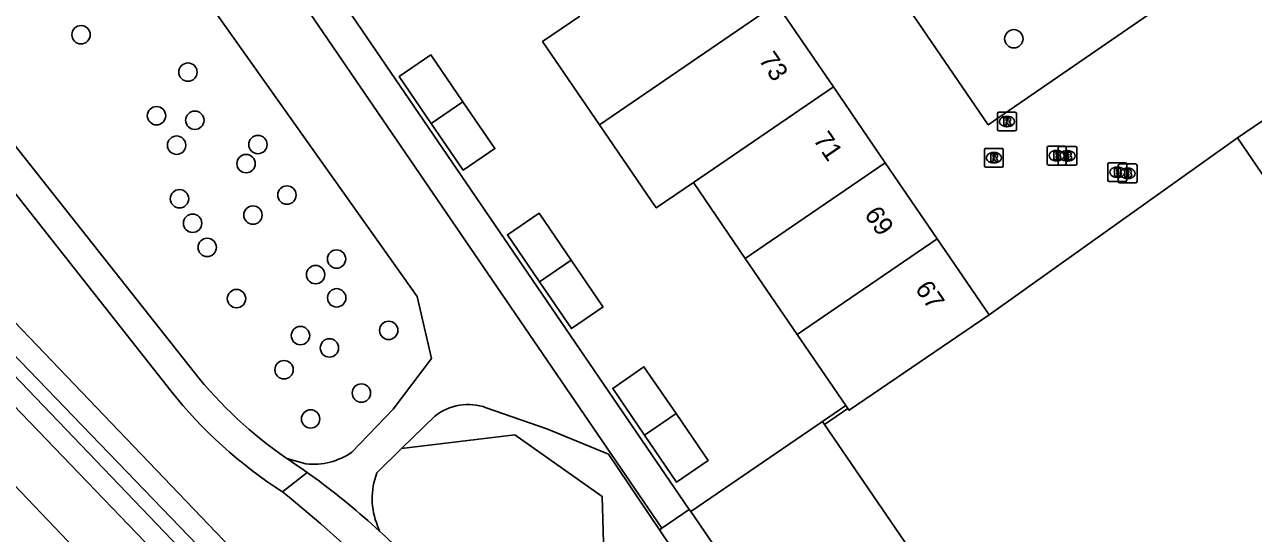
# Model space of a CAD drawing. Extents: x 155275 to 156263, y 382654 to 383635.
# Drawn here: x 155429.2 to 155494.7, y 382926 to 382953 of the extents above; entities that cross this region are included whole.
import ezdxf

# ---------------------------------------------------------------- set-up
doc = ezdxf.new("R2010")
doc.units = 0
for name, color, linetype in [('IMGEO_Boom', 7, 'Continuous'), ('IMGEO_Brandkraan', 7, 'Continuous'), ('IMGEO_Erf', 7, 'Continuous'), ('IMGEO_Fietspad_gesloten', 7, 'Continuous'), ('IMGEO_Groenvoorziening', 7, 'Continuous'), ('IMGEO_Muur', 7, 'Continuous'), ('IMGEO_Pand', 7, 'Continuous'), ('IMGEO_Pand_nummerreeks', 7, 'Continuous'), ('IMGEO_Rioolput', 7, 'Continuous'), ('IMGEO_Voetpad_halfverhard', 7, 'Continuous'), ('IMGEO_Voetpad_open', 7, 'Continuous'), ('IMGEO_Waterloop', 7, 'Continuous')]:
    doc.layers.add(name, color=color, linetype=linetype)

msp = doc.modelspace()

# ---------------------------------------------------------------- linework, layer by layer
at = {"layer": 'IMGEO_Boom'}
for centre in [(155432.24, 382952.505), (155481.902, 382952.289), (155437.931, 382950.514), (155436.258, 382948.196), (155438.298, 382947.953), (155437.327, 382946.625), (155441.655, 382946.66), (155441.029, 382945.641), (155437.482, 382943.771), (155443.2, 382943.968), (155438.179, 382942.47), (155441.394, 382942.901), (155438.956, 382941.179), (155445.842, 382940.562), (155444.725, 382939.731), (155440.517, 382938.455), (155445.851, 382938.496), (155443.923, 382936.486), (155448.619, 382936.765), (155445.466, 382935.829), (155443.05, 382934.666), (155447.166, 382933.425), (155444.463, 382932.047)]:
    msp.add_circle(centre, 0.489, dxfattribs=at)
at = {"layer": 'IMGEO_Brandkraan'}
for p, q in [((155483.68, 382945.642), (155483.68, 382946.494)), ((155483.755, 382946.568), (155484.607, 382946.568)), ((155484.168, 382946.348), (155484.193, 382946.348)), ((155484.259, 382945.63), (155484.259, 382946.482)), ((155484.334, 382946.556), (155485.186, 382946.556)), ((155484.681, 382946.494), (155484.681, 382945.642)), ((155484.747, 382946.336), (155484.772, 382946.336)), ((155485.26, 382946.482), (155485.26, 382945.63)), ((155484.607, 382945.568), (155483.755, 382945.568)), ((155484.191, 382945.788), (155484.166, 382945.788)), ((155485.186, 382945.556), (155484.334, 382945.556)), ((155484.77, 382945.776), (155484.745, 382945.776)), ((155486.91, 382944.757), (155486.91, 382945.609)), ((155486.985, 382945.683), (155487.837, 382945.683)), ((155487.398, 382945.463), (155487.423, 382945.463)), ((155487.462, 382944.697), (155487.462, 382945.549)), ((155487.537, 382945.623), (155488.389, 382945.623)), ((155487.911, 382945.609), (155487.911, 382944.757)), ((155487.95, 382945.403), (155487.975, 382945.403)), ((155488.463, 382945.549), (155488.463, 382944.697)), ((155487.421, 382944.903), (155487.396, 382944.903)), ((155487.973, 382944.843), (155487.948, 382944.843)), ((155487.837, 382944.683), (155486.985, 382944.683)), ((155488.389, 382944.623), (155487.537, 382944.623))]:
    msp.add_line(p, q, dxfattribs=at)
for points in [[(155483.68, 382945.642), (155483.68, 382946.494)], [(155483.755, 382946.568), (155484.607, 382946.568)], [(155484.028, 382946.268), (155484.028, 382945.868), (155484.241, 382945.868)], [(155484.259, 382946.268), (155484.028, 382946.268)], [(155484.207, 382946.187), (155484.153, 382946.187), (155484.153, 382946.111)], [(155484.153, 382946.111), (155484.206, 382946.111)], [(155484.259, 382945.63), (155484.259, 382946.482)], [(155484.334, 382946.556), (155485.186, 382946.556)], [(155484.607, 382946.256), (155484.607, 382945.856), (155484.82, 382945.856)], [(155484.838, 382946.256), (155484.607, 382946.256)], [(155484.681, 382946.494), (155484.681, 382945.642)], [(155484.786, 382946.175), (155484.732, 382946.175), (155484.732, 382946.099)], [(155484.732, 382946.099), (155484.785, 382946.099)], [(155485.26, 382946.482), (155485.26, 382945.63)], [(155484.607, 382945.568), (155483.755, 382945.568)], [(155484.215, 382946.035), (155484.153, 382946.035), (155484.153, 382945.954)], [(155484.153, 382945.954), (155484.215, 382945.954)], [(155485.186, 382945.556), (155484.334, 382945.556)], [(155484.794, 382946.023), (155484.732, 382946.023), (155484.732, 382945.942)], [(155484.732, 382945.942), (155484.794, 382945.942)], [(155486.91, 382944.757), (155486.91, 382945.609)], [(155486.985, 382945.683), (155487.837, 382945.683)], [(155487.462, 382944.697), (155487.462, 382945.549)], [(155487.537, 382945.623), (155488.389, 382945.623)], [(155487.911, 382945.609), (155487.911, 382944.757)], [(155488.463, 382945.549), (155488.463, 382944.697)], [(155487.258, 382945.383), (155487.258, 382944.983), (155487.471, 382944.983)], [(155487.489, 382945.383), (155487.258, 382945.383)], [(155487.437, 382945.302), (155487.383, 382945.302), (155487.383, 382945.226)], [(155487.383, 382945.226), (155487.436, 382945.226)], [(155487.445, 382945.15), (155487.383, 382945.15), (155487.383, 382945.069)], [(155487.383, 382945.069), (155487.445, 382945.069)], [(155487.81, 382945.323), (155487.81, 382944.923), (155488.023, 382944.923)], [(155488.041, 382945.323), (155487.81, 382945.323)], [(155487.989, 382945.242), (155487.935, 382945.242), (155487.935, 382945.166)], [(155487.935, 382945.166), (155487.988, 382945.166)], [(155487.997, 382945.09), (155487.935, 382945.09), (155487.935, 382945.009)], [(155487.935, 382945.009), (155487.997, 382945.009)], [(155487.837, 382944.683), (155486.985, 382944.683)], [(155488.389, 382944.623), (155487.537, 382944.623)]]:
    msp.add_lwpolyline(points, dxfattribs=at)
for centre, radius, start, end in [((155483.757, 382946.492), 0.0765, 91.55205, 178.44795), ((155483.757, 382946.492), 0.0765, 91.55205, 178.44795), ((155484.208, 382946.149), 0.0379, 267.82845, 90.93552), ((155484.336, 382946.48), 0.0765, 91.55205, 178.44795), ((155484.336, 382946.48), 0.0765, 91.55205, 178.44795), ((155484.263, 382946.123), 0.145, 59.4692, 91.53667), ((155484.288, 382946.17), 0.0922, 285.51372, 58.15012), ((155484.293, 382945.978), 0.105, 301.31148, 78.98903), ((155484.605, 382946.492), 0.0765, 1.55205, 88.44795), ((155484.605, 382946.492), 0.0765, 1.55205, 88.44795), ((155484.787, 382946.137), 0.0379, 267.82845, 90.93552), ((155484.842, 382946.111), 0.145, 59.4692, 91.53667), ((155484.867, 382946.158), 0.0922, 285.51372, 58.15012), ((155484.872, 382945.966), 0.105, 301.31148, 78.98903), ((155485.184, 382946.48), 0.0765, 1.55205, 88.44795), ((155485.184, 382946.48), 0.0765, 1.55205, 88.44795), ((155483.757, 382945.644), 0.0765, 181.55205, 268.44795), ((155483.757, 382945.644), 0.0765, 181.55205, 268.44795), ((155484.216, 382945.994), 0.0404, 269.87594, 90.50774), ((155484.247, 382946.119), 0.251, 268.66757, 293.53466), ((155484.336, 382945.632), 0.0765, 181.55205, 268.44795), ((155484.336, 382945.632), 0.0765, 181.55205, 268.44795), ((155484.605, 382945.644), 0.0765, 271.55205, 358.44795), ((155484.605, 382945.644), 0.0765, 271.55205, 358.44795), ((155484.795, 382945.982), 0.0404, 269.87594, 90.50774), ((155484.826, 382946.107), 0.251, 268.66757, 293.53466), ((155485.184, 382945.632), 0.0765, 271.55205, 358.44795), ((155485.184, 382945.632), 0.0765, 271.55205, 358.44795), ((155486.987, 382945.607), 0.0765, 91.55205, 178.44795), ((155486.987, 382945.607), 0.0765, 91.55205, 178.44795), ((155487.539, 382945.547), 0.0765, 91.55205, 178.44795), ((155487.539, 382945.547), 0.0765, 91.55205, 178.44795), ((155487.835, 382945.607), 0.0765, 1.55205, 88.44795), ((155487.835, 382945.607), 0.0765, 1.55205, 88.44795), ((155488.387, 382945.547), 0.0765, 1.55205, 88.44795), ((155488.387, 382945.547), 0.0765, 1.55205, 88.44795), ((155486.987, 382944.759), 0.0765, 181.55205, 268.44795), ((155486.987, 382944.759), 0.0765, 181.55205, 268.44795), ((155487.438, 382945.264), 0.0379, 267.82845, 90.93552), ((155487.446, 382945.109), 0.0404, 269.87594, 90.50774), ((155487.477, 382945.234), 0.251, 268.66757, 293.53466), ((155487.493, 382945.238), 0.145, 59.4692, 91.53667), ((155487.518, 382945.285), 0.0922, 285.51372, 58.15012), ((155487.523, 382945.093), 0.105, 301.31148, 78.98903), ((155487.835, 382944.759), 0.0765, 271.55205, 358.44795), ((155487.835, 382944.759), 0.0765, 271.55205, 358.44795), ((155487.99, 382945.204), 0.0379, 267.82845, 90.93552), ((155487.998, 382945.049), 0.0404, 269.87594, 90.50774), ((155488.029, 382945.174), 0.251, 268.66757, 293.53466), ((155488.045, 382945.178), 0.145, 59.4692, 91.53667), ((155488.07, 382945.225), 0.0922, 285.51372, 58.15012), ((155488.075, 382945.033), 0.105, 301.31148, 78.98903), ((155487.539, 382944.699), 0.0765, 181.55205, 268.44795), ((155487.539, 382944.699), 0.0765, 181.55205, 268.44795), ((155488.387, 382944.699), 0.0765, 271.55205, 358.44795), ((155488.387, 382944.699), 0.0765, 271.55205, 358.44795)]:
    msp.add_arc(centre, radius, start, end, dxfattribs=at)
for centre, major_axis, ratio, start_param, end_param in [((155484.167, 382946.068), (-0.387, 0.002), 0.722429, 4.712389, 7.853982), ((155484.192, 382946.068), (-0.39, 0.002), 0.717154, 1.570796, 4.712389), ((155484.746, 382946.056), (-0.387, 0.002), 0.722429, 4.712389, 7.853982), ((155484.771, 382946.056), (-0.39, 0.002), 0.717154, 1.570796, 4.712389), ((155487.397, 382945.183), (-0.387, 0.002), 0.722429, 4.712389, 7.853982), ((155487.422, 382945.183), (-0.39, 0.002), 0.717154, 1.570796, 4.712389), ((155487.949, 382945.123), (-0.387, 0.002), 0.722429, 4.712389, 7.853982), ((155487.974, 382945.123), (-0.39, 0.002), 0.717154, 1.570796, 4.712389)]:
    msp.add_ellipse(centre, major_axis=major_axis, ratio=ratio, start_param=start_param, end_param=end_param, dxfattribs=at)
at = {"layer": 'IMGEO_Erf'}
msp.add_lwpolyline([(155464.698, 382927.119), (155464.622, 382927.23)], dxfattribs=at)
at = {"layer": 'IMGEO_Fietspad_gesloten'}
msp.add_lwpolyline([(155466.274, 382886.546), (155462.125, 382891.56), (155457.382, 382897.564), (155452.381, 382903.663), (155418.229, 382939.486), (155388.973, 382969.911), (155384.202, 382974.94), (155380.679, 382978.82)], dxfattribs=at)
at = {"layer": 'IMGEO_Groenvoorziening'}
for points in [[(155405.665, 383004.391), (155426.03, 382972.515), (155450.141, 382938.572), (155450.906, 382935.259), (155448.856, 382932.565), (155446.663, 382930.282)], [(155393.288, 382974.213), (155447.775, 382917.285)], [(155447.775, 382917.285), (155454.703, 382909.926), (155460.293, 382903.543), (155463.956, 382899.45), (155466.518, 382897.024), (155467.762, 382895.538), (155468.224, 382894.705), (155468.233, 382894.159), (155467.888, 382893.76), (155466.948, 382893.209), (155466.064, 382892.869), (155465.377, 382892.557), (155464.556, 382892.407), (155463.66, 382893.099), (155462.999, 382893.797), (155462.379, 382895.436), (155460.89, 382898.156), (155455.27, 382904.593), (155445.485, 382915.19), (155436.945, 382924.144), (155416.355, 382945.549), (155391.148, 382972.039)], [(155463.032, 382926.144), (155460.318, 382930.181), (155457.031, 382931.517), (155453.817, 382932.648)], [(155451.068, 382932.194), (155449.307, 382930.467)], [(155449.307, 382930.467), (155455.341, 382931.206), (155459.985, 382927.921), (155460.189, 382920.613), (155462.731, 382920.535), (155484.389, 382890.104)], [(155449.307, 382930.467), (155447.986, 382929.172)], [(155444.216, 382929.65), (155443.193, 382929.938)], [(155448.028, 382926.358), (155448.128, 382926.079)], [(155463.155, 382926.228), (155463.032, 382926.144)], [(155485.973, 382892.026), (155463.032, 382926.144)]]:
    msp.add_lwpolyline(points, dxfattribs=at)
for centre, radius, start, end in [((155452.849, 382929.958), 2.859, 70.21158, 128.54403), ((155444.585, 382933.274), 3.643, 264.18504, 304.77821), ((155451.602, 382927.819), 3.861, 159.48201, 202.22819)]:
    msp.add_arc(centre, radius, start, end, dxfattribs=at)
at = {"layer": 'IMGEO_Muur'}
for points in [[(155472.956, 382932.767), (155471.711, 382931.915)], [(155471.827, 382931.745), (155473.073, 382932.596)]]:
    msp.add_lwpolyline(points, dxfattribs=at)
at = {"layer": 'IMGEO_Pand'}
for points in [[(155459.842, 382947.715), (155469.272, 382954.159)], [(155469.272, 382954.159), (155472.298, 382949.729)], [(155458.792, 382953.493), (155456.816, 382952.143), (155459.842, 382947.715)], [(155452.568, 382948.935), (155450.863, 382951.428), (155449.179, 382950.276), (155450.883, 382947.783)], [(155493.818, 382947.008), (155500.853, 382951.806), (155511.816, 382935.729), (155504.79, 382930.919)], [(155472.298, 382949.729), (155464.844, 382944.637)], [(155472.298, 382949.729), (155475.059, 382945.687)], [(155450.883, 382947.783), (155452.568, 382948.935)], [(155450.883, 382947.783), (155452.588, 382945.29), (155454.272, 382946.442), (155452.568, 382948.935)], [(155459.842, 382947.715), (155462.868, 382943.287), (155464.844, 382944.637)], [(155504.79, 382930.919), (155493.818, 382947.008)], [(155475.059, 382945.687), (155467.607, 382940.594)], [(155475.059, 382945.687), (155477.821, 382941.644)], [(155464.844, 382944.637), (155467.607, 382940.594)], [(155458.329, 382940.509), (155456.623, 382943.004), (155454.939, 382941.853), (155456.645, 382939.357)], [(155470.369, 382936.552), (155477.821, 382941.644)], [(155477.821, 382941.644), (155480.587, 382937.595)], [(155456.645, 382939.357), (155458.329, 382940.509)], [(155456.645, 382939.357), (155458.35, 382936.862), (155460.035, 382938.014), (155460.006, 382938.056), (155458.329, 382940.509)], [(155467.607, 382940.594), (155470.369, 382936.552)], [(155473.073, 382932.596), (155473.132, 382932.509), (155480.587, 382937.595)], [(155470.369, 382936.552), (155472.956, 382932.767)], [(155463.919, 382932.334), (155462.212, 382934.83), (155460.549, 382933.67), (155462.24, 382931.186)], [(155462.24, 382931.186), (155463.919, 382932.334)], [(155462.24, 382931.186), (155463.941, 382928.687), (155465.625, 382929.838), (155463.919, 382932.334)], [(155473.073, 382932.596), (155472.956, 382932.767)], [(155471.711, 382931.915), (155464.698, 382927.119)], [(155471.711, 382931.915), (155471.827, 382931.745)], [(155471.827, 382931.745), (155493.084, 382900.658)], [(155487.457, 382893.827), (155464.698, 382927.119)]]:
    msp.add_lwpolyline(points, dxfattribs=at)
at = {"layer": 'IMGEO_Rioolput'}
for p, q in [((155481.035, 382947.463), (155481.035, 382948.315)), ((155481.11, 382948.389), (155481.962, 382948.389)), ((155481.523, 382948.169), (155481.548, 382948.169)), ((155482.036, 382948.315), (155482.036, 382947.463)), ((155481.962, 382947.389), (155481.11, 382947.389)), ((155481.546, 382947.609), (155481.521, 382947.609)), ((155480.34, 382945.531), (155480.34, 382946.383)), ((155480.415, 382946.457), (155481.267, 382946.457)), ((155480.828, 382946.237), (155480.853, 382946.237)), ((155481.341, 382946.383), (155481.341, 382945.531)), ((155481.267, 382945.457), (155480.415, 382945.457)), ((155480.851, 382945.677), (155480.826, 382945.677))]:
    msp.add_line(p, q, dxfattribs=at)
for points in [[(155481.035, 382947.463), (155481.035, 382948.315)], [(155481.11, 382948.389), (155481.962, 382948.389)], [(155481.624, 382948.087), (155481.372, 382948.089), (155481.372, 382947.689)], [(155482.036, 382948.315), (155482.036, 382947.463)], [(155481.962, 382947.389), (155481.11, 382947.389)], [(155481.372, 382947.689), (155481.496, 382947.689), (155481.496, 382947.851), (155481.507, 382947.851)], [(155481.55, 382948.008), (155481.496, 382948.008), (155481.496, 382947.927)], [(155481.496, 382947.927), (155481.548, 382947.927)], [(155481.554, 382947.822), (155481.625, 382947.689), (155481.765, 382947.689), (155481.7, 382947.815)], [(155480.34, 382945.531), (155480.34, 382946.383)], [(155480.415, 382946.457), (155481.267, 382946.457)], [(155480.929, 382946.155), (155480.677, 382946.157), (155480.677, 382945.757)], [(155480.855, 382946.076), (155480.801, 382946.076), (155480.801, 382945.995)], [(155481.341, 382946.383), (155481.341, 382945.531)], [(155481.267, 382945.457), (155480.415, 382945.457)], [(155480.677, 382945.757), (155480.801, 382945.757), (155480.801, 382945.919), (155480.812, 382945.919)], [(155480.801, 382945.995), (155480.853, 382945.995)], [(155480.859, 382945.89), (155480.93, 382945.757), (155481.07, 382945.757), (155481.005, 382945.883)]]:
    msp.add_lwpolyline(points, dxfattribs=at)
for centre, radius, start, end in [((155481.112, 382948.313), 0.0765, 91.55205, 178.44795), ((155481.112, 382948.313), 0.0765, 91.55205, 178.44795), ((155481.623, 382947.977), 0.109, 350.36119, 89.41601), ((155481.96, 382948.313), 0.0765, 1.55205, 88.44795), ((155481.96, 382948.313), 0.0765, 1.55205, 88.44795), ((155481.112, 382947.465), 0.0765, 181.55205, 268.44795), ((155481.112, 382947.465), 0.0765, 181.55205, 268.44795), ((155481.506, 382947.798), 0.0533, 26.02933, 88.69889), ((155481.532, 382948.116), 0.19, 274.7715, 282.96867), ((155481.556, 382947.912), 0.0964, 77.00612, 93.18647), ((155481.57, 382947.969), 0.0378, 276.66336, 79.67722), ((155481.621, 382947.977), 0.112, 277.58423, 350.98172), ((155481.605, 382947.762), 0.108, 29.51342, 73.79051), ((155481.96, 382947.465), 0.0765, 271.55205, 358.44795), ((155481.96, 382947.465), 0.0765, 271.55205, 358.44795), ((155480.417, 382946.381), 0.0765, 91.55205, 178.44795), ((155480.417, 382946.381), 0.0765, 91.55205, 178.44795), ((155480.861, 382945.98), 0.0964, 77.00612, 93.18647), ((155480.875, 382946.037), 0.0378, 276.66336, 79.67722), ((155480.928, 382946.045), 0.109, 350.36119, 89.41601), ((155481.265, 382946.381), 0.0765, 1.55205, 88.44795), ((155481.265, 382946.381), 0.0765, 1.55205, 88.44795), ((155480.417, 382945.533), 0.0765, 181.55205, 268.44795), ((155480.417, 382945.533), 0.0765, 181.55205, 268.44795), ((155480.811, 382945.866), 0.0533, 26.02933, 88.69889), ((155480.837, 382946.184), 0.19, 274.7715, 282.96867), ((155480.926, 382946.045), 0.112, 277.58423, 350.98172), ((155480.91, 382945.83), 0.108, 29.51342, 73.79051), ((155481.265, 382945.533), 0.0765, 271.55205, 358.44795), ((155481.265, 382945.533), 0.0765, 271.55205, 358.44795)]:
    msp.add_arc(centre, radius, start, end, dxfattribs=at)
for centre, major_axis, ratio, start_param, end_param in [((155481.522, 382947.889), (-0.387, 0.002), 0.722429, 4.712389, 7.853982), ((155481.547, 382947.889), (-0.39, 0.002), 0.717154, 1.570796, 4.712389), ((155480.827, 382945.957), (-0.387, 0.002), 0.722429, 4.712389, 7.853982), ((155480.852, 382945.957), (-0.39, 0.002), 0.717154, 1.570796, 4.712389)]:
    msp.add_ellipse(centre, major_axis=major_axis, ratio=ratio, start_param=start_param, end_param=end_param, dxfattribs=at)
at = {"layer": 'IMGEO_Voetpad_halfverhard'}
for points in [[(155438.264, 382934.539), (155428.35, 382947.092)], [(155437.014, 382933.541), (155427.167, 382946.015)], [(155444.284, 382929.195), (155442.97, 382928.163)], [(155444.705, 382928.891), (155444.284, 382929.195)]]:
    msp.add_lwpolyline(points, dxfattribs=at)
for centre, radius, start, end in [((155456.379, 382949.005), 23.183, 218.60931, 235.33311), ((155456.374, 382948.994), 24.771, 218.59752, 237.24125), ((155424.926, 382901.943), 33.427, 54.61277, 56.87542), ((155420.948, 382896.483), 40.183, 47.43702, 53.75666), ((155404.991, 382880.696), 60.79, 37.98723, 51.33615), ((155420.193, 382895.654), 41.304, 44.88947, 47.44342)]:
    msp.add_arc(centre, radius, start, end, dxfattribs=at)
at = {"layer": 'IMGEO_Voetpad_open'}
for points in [[(155408.98, 383005.536), (155416.626, 382994.342), (155463.155, 382926.228)], [(155464.622, 382927.23), (155421.418, 382990.501), (155415.754, 382998.795), (155426.622, 383000.594)], [(155491.103, 382954.98), (155480.543, 382947.7), (155467.088, 382967.393)], [(155480.587, 382937.595), (155493.818, 382947.008)], [(155463.155, 382926.228), (155464.622, 382927.23)]]:
    msp.add_lwpolyline(points, dxfattribs=at)
at = {"layer": 'IMGEO_Waterloop'}
for points in [[(155394.163, 382971.559), (155413.378, 382951.535), (155426.165, 382938.046), (155446.47, 382917.004)], [(155446.47, 382917.004), (155455.076, 382907.87), (155458.688, 382903.767), (155461.85, 382899.868), (155465.852, 382894.549), (155466.325, 382893.762), (155465.272, 382893.187), (155464.84, 382894.03), (155461.288, 382899.411), (155458.196, 382903.31), (155445.925, 382916.371), (155412.904, 382950.833), (155393.654, 382970.786)]]:
    msp.add_lwpolyline(points, dxfattribs=at)

# ---------------------------------------------------------------- texts
at = {"layer": 'IMGEO_Pand_nummerreeks'}
for s, p in [('73', (155468.287, 382951.168)), ('71', (155471.19, 382946.919)), ('69', (155473.909, 382942.938)), ('67', (155476.612, 382938.982))]:
    msp.add_text(s, height=1, rotation=304.33715, dxfattribs=at).set_placement(p)

doc.saveas('drawing.dxf')
